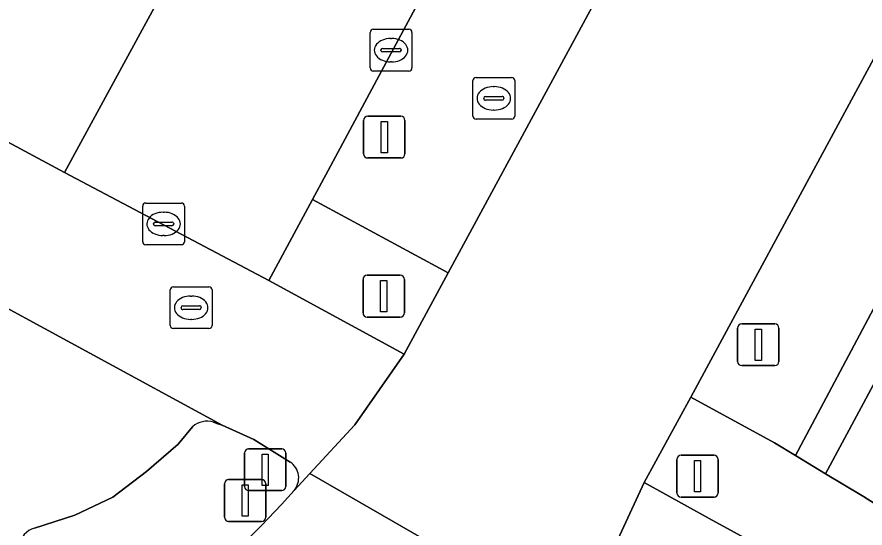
# Model space of a CAD drawing. Extents: x 159489 to 160304, y 383825 to 384531.
# Drawn here: x 159795.96 to 159816.26, y 384010.29 to 384022.53 of the extents above; entities that cross this region are included whole.
import ezdxf

# ---------------------------------------------------------------- set-up
doc = ezdxf.new("R2010")
doc.units = 0
for name, color, linetype in [('IMGEO_Berm_groen', 7, 'Continuous'), ('IMGEO_Fietspad_gesloten', 7, 'Continuous'), ('IMGEO_Groenvoorziening', 7, 'Continuous'), ('IMGEO_Haag', 7, 'Continuous'), ('IMGEO_Kolk', 7, 'Continuous'), ('IMGEO_Lichtmast', 7, 'Continuous'), ('IMGEO_OVBaan_gesloten', 7, 'Continuous'), ('IMGEO_Rijbaan_lokaal_gesloten', 7, 'Continuous'), ('IMGEO_Rioolput', 7, 'Continuous'), ('IMGEO_Verkeersbordpaal', 7, 'Continuous'), ('IMGEO_Verkeerseiland_open', 7, 'Continuous'), ('IMGEO_Verkeersregelinstallatiepaal', 7, 'Continuous'), ('IMGEO_Voetpad_open', 7, 'Continuous')]:
    doc.layers.add(name, color=color, linetype=linetype)

msp = doc.modelspace()

# ---------------------------------------------------------------- linework, layer by layer
at = {"layer": 'IMGEO_Berm_groen'}
for points in [[(159844.928, 384088.249), (159841.694, 384089.989), (159825.877, 384060.739), (159803.412, 384018.855), (159803.036, 384018.159), (159806.279, 384016.403), (159815.461, 384033.388), (159819.297, 384040.613)], [(159831.482, 384043.804), (159830.144, 384044.526), (159833.045, 384050.053), (159834.573, 384049.218), (159855.048, 384087.89), (159852.694, 384089.13), (159852.642, 384089.035), (159831.002, 384048.525), (159825.117, 384037.509), (159822.613, 384032.7), (159821.217, 384030.334), (159812.088, 384013.422), (159814.096, 384012.326), (159814.597, 384012.024)]]:
    msp.add_lwpolyline(points, close=True, dxfattribs=at)
at = {"layer": 'IMGEO_Fietspad_gesloten'}
for points in [[(159731.166, 384054.292), (159729.77, 384050.977), (159731.079, 384050.354), (159731.013, 384050.208), (159744.588, 384042.906), (159745.526, 384042.402), (159755.319, 384037.135), (159756.08, 384036.725), (159765.597, 384031.607), (159765.779, 384031.509), (159766.543, 384031.098), (159776.103, 384025.957), (159776.158, 384025.928), (159776.288, 384025.857), (159777.06, 384025.441), (159789.993, 384018.658), (159793.68, 384016.677), (159793.765, 384016.631), (159793.788, 384016.619), (159793.901, 384016.538), (159794.526, 384016.198), (159800.871, 384012.75), (159801.63, 384012.412), (159802.497, 384011.87)], [(159802.594, 384011.19), (159802.971, 384011.597), (159804.049, 384012.761), (159805.225, 384014.454), (159801.988, 384016.22), (159797.098, 384018.803), (159731.166, 384054.292)], [(159914.789, 383954.987), (159829.267, 384000.762), (159827.511, 384001.747), (159820.478, 384006.14), (159815.453, 384008.909), (159814.236, 384009.579), (159812.526, 384010.519), (159810.974, 384011.376), (159809.37, 384007.908)]]:
    msp.add_lwpolyline(points, dxfattribs=at)
msp.add_arc((159802.245, 384011.487), 0.458, 319.5892, 56.6474, dxfattribs=at)
at = {"layer": 'IMGEO_Groenvoorziening'}
msp.add_lwpolyline([(159832.362, 384043.33), (159831.482, 384043.804), (159814.597, 384012.024), (159815.316, 384011.59)], close=True, dxfattribs=at)
at = {"layer": 'IMGEO_Haag'}
msp.add_lwpolyline([(159832.362, 384043.33), (159831.482, 384043.804), (159814.597, 384012.024), (159815.316, 384011.59)], close=True, dxfattribs=at)
at = {"layer": 'IMGEO_Kolk'}
for p, q in [((159804.413, 384021.308), (159804.413, 384022.16)), ((159804.488, 384022.234), (159805.34, 384022.234)), ((159805.414, 384022.16), (159805.414, 384021.308)), ((159804.901, 384022.014), (159804.926, 384022.014)), ((159804.672, 384021.728), (159804.672, 384021.74)), ((159804.715, 384021.777), (159805.113, 384021.777)), ((159805.156, 384021.74), (159805.156, 384021.728)), ((159805.11, 384021.691), (159804.712, 384021.691)), ((159804.924, 384021.454), (159804.899, 384021.454)), ((159805.34, 384021.234), (159804.488, 384021.234)), ((159806.873, 384020.155), (159806.873, 384021.007)), ((159806.948, 384021.081), (159807.8, 384021.081)), ((159807.874, 384021.007), (159807.874, 384020.155)), ((159807.361, 384020.861), (159807.386, 384020.861)), ((159807.132, 384020.575), (159807.132, 384020.587)), ((159807.57, 384020.538), (159807.172, 384020.538)), ((159807.175, 384020.624), (159807.573, 384020.624)), ((159807.616, 384020.587), (159807.616, 384020.575)), ((159807.384, 384020.301), (159807.359, 384020.301)), ((159807.8, 384020.081), (159806.948, 384020.081))]:
    msp.add_line(p, q, dxfattribs=at)
for points in [[(159804.413, 384021.308), (159804.413, 384022.16)], [(159804.488, 384022.234), (159805.34, 384022.234)], [(159805.414, 384022.16), (159805.414, 384021.308)], [(159805.34, 384021.234), (159804.488, 384021.234)], [(159806.873, 384020.155), (159806.873, 384021.007)], [(159806.948, 384021.081), (159807.8, 384021.081)], [(159807.874, 384021.007), (159807.874, 384020.155)], [(159807.8, 384020.081), (159806.948, 384020.081)]]:
    msp.add_lwpolyline(points, dxfattribs=at)
for centre, radius, start, end in [((159804.49, 384022.158), 0.0765, 91.552, 178.448), ((159804.49, 384022.158), 0.0765, 91.552, 178.448), ((159805.338, 384022.158), 0.0765, 1.552, 88.448), ((159805.338, 384022.158), 0.0765, 1.552, 88.448), ((159804.712, 384021.737), 0.0403, 85.8775, 175.7526), ((159805.117, 384021.739), 0.0386, 1.7309, 96.639), ((159804.709, 384021.727), 0.0366, 178.938, 274.7102), ((159805.113, 384021.734), 0.043, 264.8664, 352.4533), ((159804.49, 384021.31), 0.0765, 181.552, 268.448), ((159804.49, 384021.31), 0.0765, 181.552, 268.448), ((159805.338, 384021.31), 0.0765, 271.552, 358.448), ((159805.338, 384021.31), 0.0765, 271.552, 358.448), ((159806.95, 384021.005), 0.0765, 91.552, 178.448), ((159806.95, 384021.005), 0.0765, 91.552, 178.448), ((159807.798, 384021.005), 0.0765, 1.552, 88.448), ((159807.798, 384021.005), 0.0765, 1.552, 88.448), ((159807.172, 384020.584), 0.0403, 85.8775, 175.7526), ((159807.169, 384020.574), 0.0366, 178.938, 274.7102), ((159807.573, 384020.581), 0.043, 264.8664, 352.4533), ((159807.577, 384020.586), 0.0386, 1.7309, 96.639), ((159806.95, 384020.157), 0.0765, 181.552, 268.448), ((159806.95, 384020.157), 0.0765, 181.552, 268.448), ((159807.798, 384020.157), 0.0765, 271.552, 358.448), ((159807.798, 384020.157), 0.0765, 271.552, 358.448)]:
    msp.add_arc(centre, radius, start, end, dxfattribs=at)
for centre, major_axis, ratio, start_param, end_param in [((159804.9, 384021.734), (-0.387, 0.002), 0.722429, 4.712389, 7.853982), ((159804.925, 384021.734), (-0.39, 0.002), 0.717154, 1.570796, 4.712389), ((159807.36, 384020.581), (-0.387, 0.002), 0.722429, 4.712389, 7.853982), ((159807.385, 384020.581), (-0.39, 0.002), 0.717154, 1.570796, 4.712389)]:
    msp.add_ellipse(centre, major_axis=major_axis, ratio=ratio, start_param=start_param, end_param=end_param, dxfattribs=at)
at = {"layer": 'IMGEO_Lichtmast'}
for p, q in [((159804.356, 384020.152), (159805.146, 384020.152)), ((159805.146, 384020.152), (159804.356, 384020.152)), ((159804.256, 384019.252), (159804.256, 384020.052)), ((159804.256, 384020.052), (159804.256, 384019.252)), ((159805.246, 384020.052), (159805.246, 384019.252)), ((159805.246, 384019.252), (159805.246, 384020.052)), ((159805.146, 384019.152), (159804.356, 384019.152)), ((159804.356, 384019.152), (159805.146, 384019.152)), ((159801.026, 384011.447), (159801.816, 384011.447)), ((159801.816, 384011.447), (159801.026, 384011.447)), ((159800.926, 384010.547), (159800.926, 384011.347)), ((159800.926, 384011.347), (159800.926, 384010.547)), ((159801.916, 384011.347), (159801.916, 384010.547)), ((159801.916, 384010.547), (159801.916, 384011.347)), ((159801.816, 384010.447), (159801.026, 384010.447)), ((159801.026, 384010.447), (159801.816, 384010.447))]:
    msp.add_line(p, q, dxfattribs=at)
for points in [[(159804.676, 384020.027), (159804.826, 384020.027), (159804.826, 384019.277), (159804.676, 384019.277), (159804.676, 384020.027)], [(159801.346, 384011.322), (159801.496, 384011.322), (159801.496, 384010.572), (159801.346, 384010.572), (159801.346, 384011.322)]]:
    msp.add_lwpolyline(points, dxfattribs=at)
for centre, start, end in [((159804.356, 384020.052), 90, 180), ((159804.356, 384020.052), 90, 180), ((159805.146, 384020.052), 0, 90), ((159805.146, 384020.052), 360, 90), ((159804.356, 384019.252), 180, 270), ((159804.356, 384019.252), 180, 270), ((159805.146, 384019.252), 270, 0), ((159805.146, 384019.252), 270, 0), ((159801.026, 384011.347), 90, 180), ((159801.026, 384011.347), 90, 180), ((159801.816, 384011.347), 0, 90), ((159801.816, 384011.347), 360, 90), ((159801.026, 384010.547), 180, 270), ((159801.026, 384010.547), 180, 270), ((159801.816, 384010.547), 270, 0), ((159801.816, 384010.547), 270, 0)]:
    msp.add_arc(centre, 0.1, start, end, dxfattribs=at)
at = {"layer": 'IMGEO_OVBaan_gesloten'}
msp.add_lwpolyline([(159821.217, 384030.334), (159822.613, 384032.7), (159825.117, 384037.509), (159819.297, 384040.613), (159815.461, 384033.388), (159806.279, 384016.403), (159805.225, 384014.454), (159804.049, 384012.761), (159802.971, 384011.597), (159809.37, 384007.908), (159810.974, 384011.376), (159812.088, 384013.422)], close=True, dxfattribs=at)
msp.add_lwpolyline([(159807.181, 384004.036), (159808.355, 384006.017), (159809.37, 384007.908), (159802.971, 384011.597), (159802.594, 384011.19)], dxfattribs=at)
msp.add_arc((159784.79, 384027.007), 23.816, 309.5963, 318.3826, dxfattribs=at)
at = {"layer": 'IMGEO_Rijbaan_lokaal_gesloten'}
for points in [[(159805.875, 384031.899), (159804.558, 384032.564), (159803.752, 384031.078), (159805.339, 384030.131), (159802.79, 384025.429), (159801.167, 384026.309), (159799.393, 384023.037), (159797.098, 384018.803), (159801.988, 384016.22), (159803.036, 384018.159), (159803.412, 384018.855), (159825.877, 384060.739), (159841.694, 384089.989)], [(159800.665, 384012.823), (159800.768, 384012.787), (159800.871, 384012.75), (159794.526, 384016.198), (159793.901, 384016.538), (159793.974, 384016.452)], [(159796.381, 384010.288), (159797.345, 384010.596), (159798.257, 384011.031), (159799.063, 384011.642), (159799.816, 384012.3), (159800.158, 384012.715)]]:
    msp.add_lwpolyline(points, dxfattribs=at)
for centre, radius, start, end in [((159800.508, 384012.316), 0.531, 72.8186, 131.232), ((159796.523, 384009.791), 0.517, 105.9327, 237.3603)]:
    msp.add_arc(centre, radius, start, end, dxfattribs=at)
at = {"layer": 'IMGEO_Rioolput'}
for p, q in [((159798.968, 384017.147), (159798.968, 384017.999)), ((159799.043, 384018.073), (159799.895, 384018.073)), ((159799.969, 384017.999), (159799.969, 384017.147)), ((159799.456, 384017.853), (159799.481, 384017.853)), ((159799.227, 384017.567), (159799.227, 384017.579)), ((159799.665, 384017.53), (159799.267, 384017.53)), ((159799.27, 384017.616), (159799.668, 384017.616)), ((159799.711, 384017.579), (159799.711, 384017.567)), ((159799.479, 384017.293), (159799.454, 384017.293)), ((159799.895, 384017.073), (159799.043, 384017.073)), ((159799.703, 384016.066), (159800.555, 384016.066)), ((159799.628, 384015.14), (159799.628, 384015.992)), ((159800.629, 384015.992), (159800.629, 384015.14)), ((159800.116, 384015.846), (159800.141, 384015.846)), ((159799.887, 384015.56), (159799.887, 384015.572)), ((159800.325, 384015.523), (159799.927, 384015.523)), ((159799.93, 384015.609), (159800.328, 384015.609)), ((159800.371, 384015.572), (159800.371, 384015.56)), ((159800.139, 384015.286), (159800.114, 384015.286)), ((159800.555, 384015.066), (159799.703, 384015.066))]:
    msp.add_line(p, q, dxfattribs=at)
for points in [[(159798.968, 384017.147), (159798.968, 384017.999)], [(159799.043, 384018.073), (159799.895, 384018.073)], [(159799.969, 384017.999), (159799.969, 384017.147)], [(159799.895, 384017.073), (159799.043, 384017.073)], [(159799.703, 384016.066), (159800.555, 384016.066)], [(159799.628, 384015.14), (159799.628, 384015.992)], [(159800.629, 384015.992), (159800.629, 384015.14)], [(159800.555, 384015.066), (159799.703, 384015.066)]]:
    msp.add_lwpolyline(points, dxfattribs=at)
for centre, radius, start, end in [((159799.045, 384017.997), 0.0765, 91.552, 178.448), ((159799.045, 384017.997), 0.0765, 91.552, 178.448), ((159799.893, 384017.997), 0.0765, 1.552, 88.448), ((159799.893, 384017.997), 0.0765, 1.552, 88.448), ((159799.267, 384017.576), 0.0403, 85.8775, 175.7526), ((159799.264, 384017.566), 0.0366, 178.938, 274.7102), ((159799.668, 384017.573), 0.043, 264.8664, 352.4533), ((159799.672, 384017.578), 0.0386, 1.7309, 96.639), ((159799.045, 384017.149), 0.0765, 181.552, 268.448), ((159799.045, 384017.149), 0.0765, 181.552, 268.448), ((159799.893, 384017.149), 0.0765, 271.552, 358.448), ((159799.893, 384017.149), 0.0765, 271.552, 358.448), ((159799.705, 384015.99), 0.0765, 91.552, 178.448), ((159799.705, 384015.99), 0.0765, 91.552, 178.448), ((159800.553, 384015.99), 0.0765, 1.552, 88.448), ((159800.553, 384015.99), 0.0765, 1.552, 88.448), ((159799.927, 384015.569), 0.0403, 85.8775, 175.7526), ((159799.924, 384015.559), 0.0366, 178.938, 274.7102), ((159800.328, 384015.566), 0.043, 264.8664, 352.4533), ((159800.332, 384015.571), 0.0386, 1.7309, 96.639), ((159799.705, 384015.142), 0.0765, 181.552, 268.448), ((159799.705, 384015.142), 0.0765, 181.552, 268.448), ((159800.553, 384015.142), 0.0765, 271.552, 358.448), ((159800.553, 384015.142), 0.0765, 271.552, 358.448)]:
    msp.add_arc(centre, radius, start, end, dxfattribs=at)
for centre, major_axis, ratio, start_param, end_param in [((159799.455, 384017.573), (-0.387, 0.002), 0.722429, 4.712389, 7.853982), ((159799.48, 384017.573), (-0.39, 0.002), 0.717154, 1.570796, 4.712389), ((159800.115, 384015.566), (-0.387, 0.002), 0.722429, 4.712389, 7.853982), ((159800.14, 384015.566), (-0.39, 0.002), 0.717154, 1.570796, 4.712389)]:
    msp.add_ellipse(centre, major_axis=major_axis, ratio=ratio, start_param=start_param, end_param=end_param, dxfattribs=at)
at = {"layer": 'IMGEO_Verkeersbordpaal'}
for p, q in [((159813.208, 384014.278), (159813.208, 384015.078)), ((159813.208, 384015.078), (159813.208, 384014.278)), ((159813.308, 384015.178), (159814.098, 384015.178)), ((159814.098, 384015.178), (159813.308, 384015.178)), ((159814.198, 384015.078), (159814.198, 384014.278)), ((159814.198, 384014.278), (159814.198, 384015.078)), ((159814.098, 384014.178), (159813.308, 384014.178)), ((159813.308, 384014.178), (159814.098, 384014.178))]:
    msp.add_line(p, q, dxfattribs=at)
msp.add_lwpolyline([(159813.628, 384015.053), (159813.778, 384015.053), (159813.778, 384014.303), (159813.628, 384014.303), (159813.628, 384015.053)], dxfattribs=at)
for centre, start, end in [((159813.308, 384015.078), 90, 180), ((159813.308, 384015.078), 90, 180), ((159814.098, 384015.078), 0, 90), ((159814.098, 384015.078), 360, 90), ((159813.308, 384014.278), 180, 270), ((159813.308, 384014.278), 180, 270), ((159814.098, 384014.278), 270, 0), ((159814.098, 384014.278), 270, 0)]:
    msp.add_arc(centre, 0.1, start, end, dxfattribs=at)
at = {"layer": 'IMGEO_Verkeerseiland_open'}
for points in [[(159802.497, 384011.87), (159801.63, 384012.412), (159800.871, 384012.75), (159800.768, 384012.787), (159800.665, 384012.823)], [(159800.158, 384012.715), (159799.816, 384012.3), (159799.063, 384011.642), (159798.257, 384011.031), (159797.345, 384010.596), (159796.381, 384010.288)]]:
    msp.add_lwpolyline(points, dxfattribs=at)
for centre, radius, start, end in [((159800.508, 384012.316), 0.531, 72.8186, 131.232), ((159802.245, 384011.487), 0.458, 319.5892, 56.6474), ((159784.79, 384027.007), 23.816, 309.5963, 318.3826), ((159796.523, 384009.791), 0.517, 105.9327, 237.3603)]:
    msp.add_arc(centre, radius, start, end, dxfattribs=at)
at = {"layer": 'IMGEO_Verkeersregelinstallatiepaal'}
for p, q in [((159804.342, 384016.342), (159805.132, 384016.342)), ((159805.132, 384016.342), (159804.342, 384016.342)), ((159804.242, 384015.442), (159804.242, 384016.242)), ((159804.242, 384016.242), (159804.242, 384015.442)), ((159805.232, 384016.242), (159805.232, 384015.442)), ((159805.232, 384015.442), (159805.232, 384016.242)), ((159805.132, 384015.342), (159804.342, 384015.342)), ((159804.342, 384015.342), (159805.132, 384015.342)), ((159801.405, 384011.286), (159801.405, 384012.086)), ((159801.405, 384012.086), (159801.405, 384011.286)), ((159801.505, 384012.186), (159802.295, 384012.186)), ((159802.295, 384012.186), (159801.505, 384012.186)), ((159802.395, 384012.086), (159802.395, 384011.286)), ((159802.395, 384011.286), (159802.395, 384012.086)), ((159811.855, 384012.03), (159812.645, 384012.03)), ((159812.645, 384012.03), (159811.855, 384012.03)), ((159811.755, 384011.13), (159811.755, 384011.93)), ((159811.755, 384011.93), (159811.755, 384011.13)), ((159812.745, 384011.93), (159812.745, 384011.13)), ((159812.745, 384011.13), (159812.745, 384011.93)), ((159802.295, 384011.186), (159801.505, 384011.186)), ((159801.505, 384011.186), (159802.295, 384011.186)), ((159812.645, 384011.03), (159811.855, 384011.03)), ((159811.855, 384011.03), (159812.645, 384011.03))]:
    msp.add_line(p, q, dxfattribs=at)
for points in [[(159804.662, 384016.217), (159804.812, 384016.217), (159804.812, 384015.467), (159804.662, 384015.467), (159804.662, 384016.217)], [(159801.825, 384012.061), (159801.975, 384012.061), (159801.975, 384011.311), (159801.825, 384011.311), (159801.825, 384012.061)], [(159812.175, 384011.905), (159812.325, 384011.905), (159812.325, 384011.155), (159812.175, 384011.155), (159812.175, 384011.905)]]:
    msp.add_lwpolyline(points, dxfattribs=at)
for centre, start, end in [((159804.342, 384016.242), 90, 180), ((159804.342, 384016.242), 90, 180), ((159805.132, 384016.242), 0, 90), ((159805.132, 384016.242), 360, 90), ((159804.342, 384015.442), 180, 270), ((159804.342, 384015.442), 180, 270), ((159805.132, 384015.442), 270, 0), ((159805.132, 384015.442), 270, 0), ((159801.505, 384012.086), 90, 180), ((159801.505, 384012.086), 90, 180), ((159802.295, 384012.086), 0, 90), ((159802.295, 384012.086), 360, 90), ((159811.855, 384011.93), 90, 180), ((159811.855, 384011.93), 90, 180), ((159812.645, 384011.93), 0, 90), ((159812.645, 384011.93), 360, 90), ((159801.505, 384011.286), 180, 270), ((159801.505, 384011.286), 180, 270), ((159802.295, 384011.286), 270, 0), ((159802.295, 384011.286), 270, 0), ((159811.855, 384011.13), 180, 270), ((159811.855, 384011.13), 180, 270), ((159812.645, 384011.13), 270, 0), ((159812.645, 384011.13), 270, 0)]:
    msp.add_arc(centre, 0.1, start, end, dxfattribs=at)
at = {"layer": 'IMGEO_Voetpad_open'}
for points in [[(159853.355, 384080.02), (159852.176, 384080.661), (159835.25, 384048.848), (159834.573, 384049.218), (159833.045, 384050.053), (159830.144, 384044.526), (159831.482, 384043.804), (159832.362, 384043.33), (159815.316, 384011.59), (159816.221, 384011.044), (159816.486, 384010.875), (159820.158, 384017.866)], [(159748.885, 384052.879), (159745.177, 384054.872), (159744.059, 384052.782), (159744, 384052.814), (159737.293, 384056.412), (159733.379, 384058.49), (159731.166, 384054.292), (159797.098, 384018.803), (159799.393, 384023.037), (159796.313, 384024.693), (159790.874, 384027.608), (159790.367, 384028.077), (159785.732, 384030.559), (159785.645, 384030.424), (159778.666, 384034.176), (159773.904, 384036.736), (159769.137, 384039.299), (159764.388, 384041.852), (159759.654, 384044.398), (159754.877, 384046.966), (159747.838, 384050.751), (159747.763, 384050.791)], [(159803.036, 384018.159), (159801.988, 384016.22), (159805.225, 384014.454), (159806.279, 384016.403)]]:
    msp.add_lwpolyline(points, close=True, dxfattribs=at)
msp.add_lwpolyline([(159833.449, 384000.644), (159832.553, 384001.116), (159829.447, 384002.76), (159821.93, 384007.409), (159820.356, 384008.411), (159816.486, 384010.875), (159816.221, 384011.044), (159815.316, 384011.59), (159814.597, 384012.024), (159814.096, 384012.326), (159812.088, 384013.422), (159810.974, 384011.376), (159812.526, 384010.519), (159814.236, 384009.579), (159815.453, 384008.909), (159820.478, 384006.14), (159827.511, 384001.747), (159829.267, 384000.762), (159914.789, 383954.987)], dxfattribs=at)

doc.saveas('drawing.dxf')
